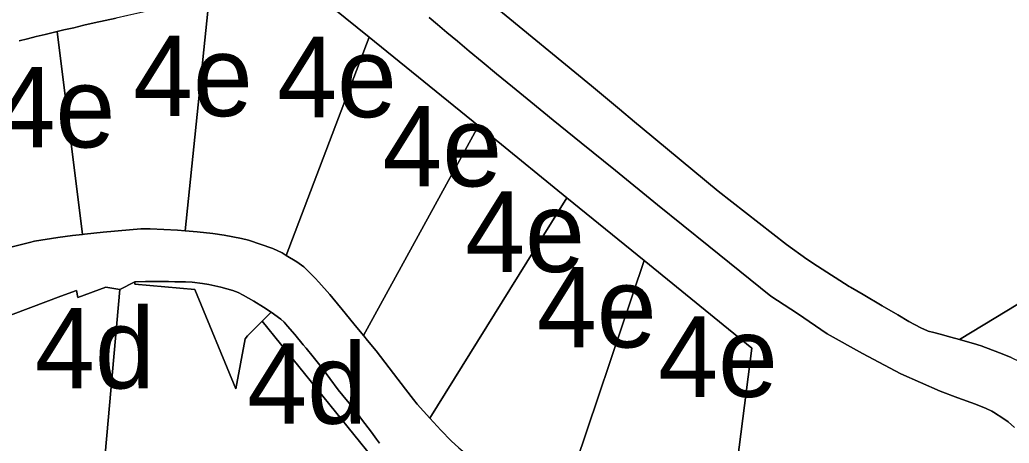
# Model space of a CAD drawing. Extents: x 598968 to 613553, y 4409678 to 4430833.
# Drawn here: x 608951 to 609098.4, y 4416758 to 4416821 of the extents above; entities that cross this region are included whole.
import ezdxf

# ---------------------------------------------------------------- set-up
doc = ezdxf.new("R2010")
doc.units = 0
for name, color, linetype in [('1', 7, 'Continuous'), ('4d. Sector de consolidació - ANNEX III A', 7, 'Continuous'), ('4e. Sector de consolidació - ANNEX III A', 7, 'Continuous')]:
    doc.layers.add(name, color=color, linetype=linetype)

msp = doc.modelspace()

# ---------------------------------------------------------------- linework, layer by layer
at = {"layer": '1'}
for points in [[(608992.2984, 4416827.1364), (609003.0282, 4416818.4453), (609019.3139, 4416805.254), (609021.3931, 4416803.5698), (609032.4908, 4416794.5479), (609044.0001, 4416785.1913), (609060.0592, 4416772.136), (609056.5294, 4416744.5677)], [(609098.7087, 4416770.7391), (609098.1085, 4416770.9975), (609098.1032, 4416770.9998), (609096.9506, 4416771.4662), (609094.2491, 4416772.4684), (609093.0791, 4416772.8376), (609091.501, 4416773.2762), (609090.9884, 4416773.4186), (609089.723, 4416773.7701), (609088.138, 4416774.2101), (609087.1937, 4416774.4723), (609086.3591, 4416774.6793), (609086.2562, 4416774.7019), (609085.2364, 4416775.1667), (609083.4622, 4416776.095), (609081.796, 4416777.0789), (609079.4716, 4416778.4574), (609076.6299, 4416780.1151), (609074.77, 4416781.2032), (609074.5417, 4416781.3433), (609069.853, 4416784.34), (609068.253, 4416785.412), (609065.2028, 4416787.5979), (609055.0434, 4416795.5094), (609043.7018, 4416804.9233), (609042.584, 4416805.8511), (609040.3119, 4416807.737), (609036.1533, 4416811.1888), (609021.5159, 4416823.25)], [(609021.5159, 4416823.25), (609036.1533, 4416811.1888), (609040.3119, 4416807.737), (609042.584, 4416805.8511), (609043.7018, 4416804.9233), (609055.0434, 4416795.5094), (609065.2028, 4416787.5979), (609068.253, 4416785.412), (609069.853, 4416784.34), (609074.5417, 4416781.3433), (609074.77, 4416781.2032), (609076.6299, 4416780.1151), (609079.4716, 4416778.4574), (609081.796, 4416777.0789), (609083.4622, 4416776.095), (609085.2364, 4416775.1667), (609086.2562, 4416774.7019), (609086.3591, 4416774.6793), (609087.1937, 4416774.4723), (609088.138, 4416774.2101), (609089.723, 4416773.7701), (609090.9884, 4416773.4186), (609120.5891, 4416791.3469)], [(608950.8594, 4416817.8905), (608952.1246, 4416818.2169), (608953.4182, 4416818.541), (608954.7474, 4416818.8666), (608956.1186, 4416819.1971), (608956.51, 4416819.29), (608957.5343, 4416819.5333), (608958.9964, 4416819.8758), (608960.5067, 4416820.2249), (608962.0668, 4416820.581), (608963.6788, 4416820.9444), (608965.3443, 4416821.3157)], [(609099.2164, 4416760.2981), (609098.2341, 4416761.1757), (609097.6261, 4416761.6262), (609096.064, 4416762.606), (609095.8115, 4416762.7644), (609094.9717, 4416763.1387), (609093.3786, 4416763.7836), (609090.7363, 4416764.762), (609088.1069, 4416765.7357), (609082.2474, 4416768.2901), (609076.5609, 4416771.3222), (609071.2809, 4416774.2583), (609066.8878, 4416777.2833), (609062.8944, 4416779.8736), (609053.6667, 4416787.3144), (609046.0057, 4416793.4991), (609039.7163, 4416798.5847), (609034.6034, 4416802.728), (609030.4716, 4416806.086), (609027.1258, 4416808.8155), (609024.371, 4416811.0735), (609022.0117, 4416813.0167), (609019.8839, 4416814.7768), (609017.9486, 4416816.3841), (609016.1976, 4416817.8433), (609014.6229, 4416819.1596), (609013.2163, 4416820.3377), (609011.9698, 4416821.3826)], [(609011.9698, 4416821.3826), (609013.2163, 4416820.3377), (609014.6229, 4416819.1596), (609016.1976, 4416817.8433), (609017.9486, 4416816.3841), (609019.8839, 4416814.7768), (609022.0117, 4416813.0167), (609024.371, 4416811.0735), (609027.1258, 4416808.8155), (609030.4716, 4416806.086), (609034.6034, 4416802.728), (609039.7163, 4416798.5847), (609046.0057, 4416793.4991), (609053.6667, 4416787.3144), (609062.8944, 4416779.8736), (609066.8878, 4416777.2833), (609071.2809, 4416774.2583), (609076.5609, 4416771.3222), (609082.2474, 4416768.2901), (609088.1069, 4416765.7357), (609090.7363, 4416764.762), (609093.3786, 4416763.7836), (609094.9717, 4416763.1387), (609095.8115, 4416762.7644), (609096.064, 4416762.606), (609097.6261, 4416761.6262), (609098.2341, 4416761.1757), (609099.2164, 4416760.2981)], [(609016.413, 4416757.2806), (609015.2628, 4416758.3509), (609013.6947, 4416759.9466), (609012.0552, 4416761.7083), (609010.1908, 4416763.7998), (609009.626, 4416764.4784), (609008.4354, 4416766.0365), (609006.677, 4416768.3626), (609004.0721, 4416771.7215), (609002.7897, 4416773.2946), (609002.2273, 4416773.9777), (609002.195, 4416774.0151), (609000.743, 4416775.779), (608999.0053, 4416777.8964), (608997.6292, 4416779.5726), (608997.1737, 4416780.1099), (608995.5231, 4416781.9814), (608994.9974, 4416782.5465), (608993.5838, 4416783.9749), (608993.2755, 4416784.233), (608992.2413, 4416785.0116), (608990.6837, 4416785.9461), (608990.0416, 4416786.3466), (608988.6548, 4416786.9919), (608985.039, 4416788.2225), (608984.0145, 4416788.4944), (608981.3999, 4416788.9903), (608979.7205, 4416789.228), (608977.3906, 4416789.4615), (608975.6027, 4416789.6085), (608974.4688, 4416789.6908), (608970.4077, 4416789.9077), (608968.9939, 4416789.8991), (608967.3197, 4416789.7843), (608963.3887, 4416789.4112), (608960.6031, 4416789.1185), (608960.3287, 4416789.0887), (608958.7995, 4416788.918), (608956.6504, 4416788.6302), (608953.1472, 4416788.0513), (608952.3914, 4416787.8924), (608947.5751, 4416786.6941)], [(608940.5871, 4416773.6525), (608957.0885, 4416779.8692), (608959.4125, 4416780.7447), (608959.629, 4416779.6886), (608963.787, 4416781.2229), (608965.8758, 4416780.8999), (608968.1193, 4416782.0347), (608969.6954, 4416782.0786), (608970.6061, 4416782.0891), (608972.4861, 4416782.0908), (608973.1062, 4416782.0736), (608974.0643, 4416782.042), (608975.6581, 4416782.0147), (608976.643, 4416781.9554), (608978.1958, 4416781.7683), (608979.1517, 4416781.6021), (608980.9378, 4416781.2084), (608982.7077, 4416780.7323), (608983.4945, 4416780.4367), (608984.2646, 4416780.0478), (608985.8561, 4416779.1174), (608987.2944, 4416778.2203), (608988.4221, 4416777.4846), (608989.8836, 4416776.4362), (608990.3727, 4416775.9863), (608990.8772, 4416775.4165), (608991.9539, 4416774.1504), (608993.2097, 4416772.6528), (608993.6359, 4416772.1417), (608994.6905, 4416770.8513), (608996.0712, 4416769.1119), (608997.1833, 4416767.6182), (608998.4196, 4416765.9486), (608999.7987, 4416764.2537), (609001.018, 4416762.7461), (609001.9081, 4416761.5721), (609003.3728, 4416759.6072), (609004.0997, 4416758.5969), (609004.5585, 4416757.9704)], [(609004.5585, 4416757.9704), (609004.0997, 4416758.5969), (609003.3728, 4416759.6072), (609001.9081, 4416761.5721), (609001.018, 4416762.7461), (608999.7987, 4416764.2537), (608998.4196, 4416765.9486), (608997.1833, 4416767.6182), (608996.0712, 4416769.1119), (608994.6905, 4416770.8513), (608993.6359, 4416772.1417), (608993.2097, 4416772.6528), (608991.9539, 4416774.1504), (608990.8772, 4416775.4165), (608990.3727, 4416775.9863), (608989.8836, 4416776.4362), (608988.4221, 4416777.4846), (608987.0877, 4416776.1416), (609003.4782, 4416755.8932)]]:
    msp.add_lwpolyline(points, dxfattribs=at)
msp.add_lwpolyline([(608988.4221, 4416777.4846), (608987.2944, 4416778.2203), (608985.8561, 4416779.1174), (608984.2646, 4416780.0478), (608983.4945, 4416780.4367), (608982.7077, 4416780.7323), (608980.9378, 4416781.2084), (608979.1517, 4416781.6021), (608978.1958, 4416781.7683), (608976.643, 4416781.9554), (608975.6581, 4416782.0147), (608974.0643, 4416782.042), (608973.1062, 4416782.0736), (608972.4861, 4416782.0908), (608970.6061, 4416782.0891), (608969.6954, 4416782.0786), (608968.1193, 4416782.0347), (608968.086, 4416781.6902), (608977.0655, 4416780.8764), (608983.1833, 4416766.0925), (608984.5578, 4416773.5427), (608984.8795, 4416773.9754), (608987.0877, 4416776.1416)], close=True, dxfattribs=at)
at = {"layer": '4d. Sector de consolidació - ANNEX III A'}
for points in [[(608987.0877, 4416776.1416), (608984.8795, 4416773.9754), (608984.5578, 4416773.5427), (608983.1833, 4416766.0925), (608977.0655, 4416780.8764), (608968.086, 4416781.6902), (608968.1193, 4416782.0347), (608965.8758, 4416780.8999), (608963.7088, 4416756.3476), (608965.091, 4416755.1885), (608980.5997, 4416752.0903), (608991.6521, 4416739.7249), (609006.0154, 4416752.7588), (609003.4782, 4416755.8932)], [(608965.8758, 4416780.8999), (608963.787, 4416781.2229), (608959.629, 4416779.6886), (608959.4125, 4416780.7447), (608957.0885, 4416779.8692), (608940.5871, 4416773.6525), (608946.9199, 4416755.6304), (608948.3247, 4416751.0557), (608963.7088, 4416756.3476)]]:
    msp.add_lwpolyline(points, close=True, dxfattribs=at)
at = {"layer": '4e. Sector de consolidació - ANNEX III A'}
for points in [[(609003.0282, 4416818.4453), (608992.2984, 4416827.1364), (608991.0053, 4416826.8574), (608989.393, 4416826.5082), (608987.6743, 4416826.1354), (608985.8721, 4416825.7447), (608984.0085, 4416825.3414), (608982.1064, 4416824.9312), (608980.1862, 4416824.5186), (608979.1801, 4416824.3032), (608975.6027, 4416789.6085), (608977.3906, 4416789.4615), (608979.7205, 4416789.228), (608981.3999, 4416788.9903), (608984.0145, 4416788.4944), (608985.039, 4416788.2225), (608988.6548, 4416786.9919), (608990.0416, 4416786.3466), (608990.6837, 4416785.9461)], [(608975.6027, 4416789.6085), (608979.1801, 4416824.3032), (608978.2591, 4416824.1059), (608976.3344, 4416823.6943), (608974.4211, 4416823.2849), (608972.5284, 4416822.8789), (608970.6653, 4416822.4779), (608968.8413, 4416822.0829), (608967.0651, 4416821.6951), (608965.3443, 4416821.3157), (608963.6788, 4416820.9444), (608962.0668, 4416820.581), (608960.5067, 4416820.2249), (608958.9964, 4416819.8758), (608957.5343, 4416819.5333), (608956.51, 4416819.29), (608960.3287, 4416789.0887), (608960.6031, 4416789.1185), (608963.3887, 4416789.4112), (608967.3197, 4416789.7843), (608968.9939, 4416789.8991), (608970.4077, 4416789.9077), (608974.4688, 4416789.6908)], [(609019.3139, 4416805.254), (609003.0282, 4416818.4453), (608990.6837, 4416785.9461), (608992.2413, 4416785.0116), (608993.2755, 4416784.233), (608993.5838, 4416783.9749), (608994.9974, 4416782.5465), (608995.5231, 4416781.9814), (608997.1737, 4416780.1099), (608997.6292, 4416779.5726), (608999.0053, 4416777.8964), (609000.743, 4416775.779), (609002.195, 4416774.0151)], [(609032.4908, 4416794.5479), (609021.3931, 4416803.5698), (609019.3139, 4416805.254), (609002.195, 4416774.0151), (609002.2273, 4416773.9777), (609002.7897, 4416773.2946), (609004.0721, 4416771.7215), (609006.677, 4416768.3626), (609008.4354, 4416766.0365), (609009.626, 4416764.4784), (609010.1908, 4416763.7998), (609012.0552, 4416761.7083)], [(609044.0001, 4416785.1913), (609032.4908, 4416794.5479), (609012.0552, 4416761.7083), (609013.6947, 4416759.9466), (609015.2628, 4416758.3509), (609016.413, 4416757.2806), (609017.9389, 4416756.0081), (609019.125, 4416755.1325), (609020.8487, 4416754.0143), (609022.7972, 4416752.9261), (609024.9086, 4416751.9602), (609027.1985, 4416751.1124), (609029.1931, 4416750.5426), (609032.1364, 4416749.9379)], [(609126.1657, 4416782.1395), (609120.5891, 4416791.3469), (609090.9884, 4416773.4186), (609091.501, 4416773.2762), (609093.0791, 4416772.8376), (609094.2491, 4416772.4684), (609096.9506, 4416771.4662), (609098.1032, 4416770.9998), (609098.1085, 4416770.9975), (609098.7087, 4416770.7391), (609100.0449, 4416770.1048), (609101.7656, 4416769.1493), (609103.1897, 4416768.2111), (609104.2268, 4416767.4623), (609105.5936, 4416766.4743), (609106.8855, 4416765.5531), (609106.9178, 4416765.5301), (609128.3598, 4416778.5169), (609127.8965, 4416779.2819)], [(609056.5287, 4416744.5623), (609056.5294, 4416744.5677), (609060.0592, 4416772.136), (609044.0001, 4416785.1913), (609032.1364, 4416749.9379), (609032.2943, 4416749.9113), (609035.4392, 4416749.2726), (609039.0863, 4416748.3369), (609041.1325, 4416747.838), (609044.5273, 4416747.1241), (609048.2395, 4416746.3451), (609051.3947, 4416745.6653), (609055.079, 4416744.8708)]]:
    msp.add_lwpolyline(points, close=True, dxfattribs=at)
msp.add_lwpolyline([(608947.5751, 4416786.6941), (608952.3914, 4416787.8924), (608953.1472, 4416788.0513), (608956.6504, 4416788.6302), (608958.7995, 4416788.918), (608960.3287, 4416789.0887), (608956.51, 4416819.29), (608956.1186, 4416819.1971), (608954.7474, 4416818.8666), (608953.4182, 4416818.541), (608952.1246, 4416818.2169), (608950.8594, 4416817.8905)], dxfattribs=at)

# ---------------------------------------------------------------- texts
at = {"layer": '4d. Sector de consolidació - ANNEX III A'}
for p in [(608953.2314, 4416766.1393), (608984.8621, 4416760.8798)]:
    msp.add_text('4d', height=12, dxfattribs=at).set_placement(p)
at = {"layer": '4e. Sector de consolidació - ANNEX III A'}
for p in [(608967.8451, 4416806.696), (608989.3154, 4416806.5412), (608947.3563, 4416802.0353), (609004.9988, 4416796.2302), (609017.3429, 4416783.4812), (609028.0277, 4416772.2429), (609046.0978, 4416764.8768)]:
    msp.add_text('4e', height=12, dxfattribs=at).set_placement(p)

doc.saveas('drawing.dxf')
